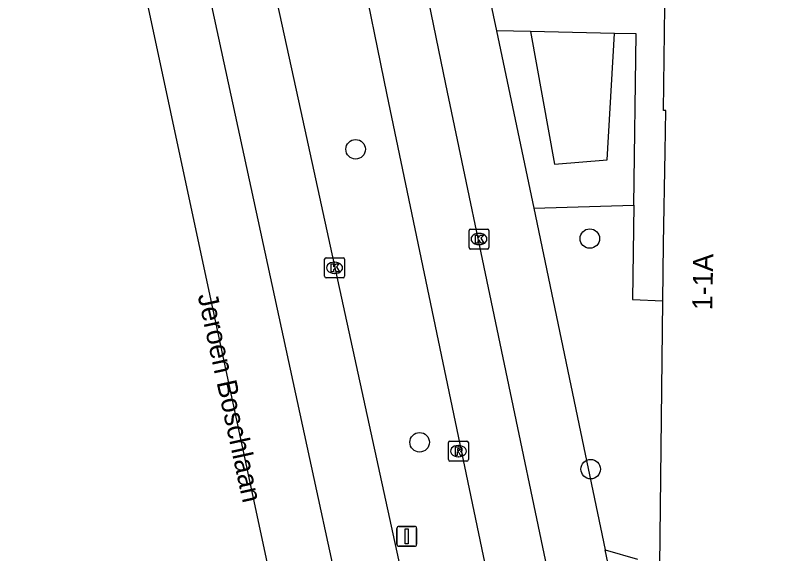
# Model space of a CAD drawing. Extents: x 163010 to 163853, y 382793 to 383982.
# Drawn here: x 163134.5 to 163172.35, y 383532.53 to 383559.56 of the extents above; entities that cross this region are included whole.
import ezdxf

# ---------------------------------------------------------------- set-up
doc = ezdxf.new("R2010")
doc.units = 0
for name, color, linetype in [('IMGEO_Boom', 7, 'Continuous'), ('IMGEO_Fietspad_open', 7, 'Continuous'), ('IMGEO_Groenvoorziening', 7, 'Continuous'), ('IMGEO_Kolk', 7, 'Continuous'), ('IMGEO_Openbare_ruimte_label', 7, 'Continuous'), ('IMGEO_Pand', 7, 'Continuous'), ('IMGEO_Pand_nummerreeks', 7, 'Continuous'), ('IMGEO_Rijbaan_regionaal_gesloten', 7, 'Continuous'), ('IMGEO_Rioolput', 7, 'Continuous'), ('IMGEO_Verkeersbordpaal', 7, 'Continuous'), ('IMGEO_Voetpad_open', 7, 'Continuous')]:
    doc.layers.add(name, color=color, linetype=linetype)

msp = doc.modelspace()

# ---------------------------------------------------------------- linework, layer by layer
at = {"layer": 'IMGEO_Boom'}
for centre in [(163151.575, 383552.829), (163163.318, 383548.349), (163154.786, 383538.13), (163163.362, 383536.785)]:
    msp.add_circle(centre, 0.489, dxfattribs=at)
at = {"layer": 'IMGEO_Fietspad_open'}
for points in [[(163167, 383504.056), (163156.1, 383556.086), (163154.646, 383563.186), (163153.731, 383567.509)], [(163150.783, 383566.859), (163151.718, 383562.532), (163153.144, 383555.555), (163164.435, 383501.474), (163164.781, 383500), (163164.9, 383499.494)]]:
    msp.add_lwpolyline(points, dxfattribs=at)
at = {"layer": 'IMGEO_Groenvoorziening'}
for points in [[(163160.346, 383558.729), (163161.545, 383552.079), (163164.191, 383552.292), (163164.552, 383558.641)], [(163160.506, 383549.867), (163165.531, 383550.023)], [(163164.091, 383532.745), (163165.707, 383532.263)]]:
    msp.add_lwpolyline(points, dxfattribs=at)
at = {"layer": 'IMGEO_Kolk'}
for p, q in [((163157.262, 383547.9), (163157.262, 383548.752)), ((163157.337, 383548.826), (163158.189, 383548.826)), ((163157.75, 383548.606), (163157.775, 383548.606)), ((163158.263, 383548.752), (163158.263, 383547.9)), ((163158.189, 383547.826), (163157.337, 383547.826)), ((163157.773, 383548.046), (163157.748, 383548.046)), ((163150.022, 383546.456), (163150.022, 383547.308)), ((163150.097, 383547.382), (163150.949, 383547.382)), ((163150.51, 383547.162), (163150.535, 383547.162)), ((163151.023, 383547.308), (163151.023, 383546.456)), ((163150.949, 383546.382), (163150.097, 383546.382)), ((163150.533, 383546.602), (163150.508, 383546.602))]:
    msp.add_line(p, q, dxfattribs=at)
for points in [[(163157.262, 383547.9), (163157.262, 383548.752)], [(163157.337, 383548.826), (163158.189, 383548.826)], [(163158.263, 383548.752), (163158.263, 383547.9)], [(163157.583, 383548.526), (163157.706, 383548.526), (163157.706, 383548.375), (163157.836, 383548.526), (163158, 383548.526), (163157.854, 383548.375), (163158.007, 383548.126), (163157.855, 383548.126), (163157.77, 383548.29), (163157.706, 383548.223), (163157.706, 383548.126), (163157.583, 383548.126), (163157.583, 383548.526)], [(163158.189, 383547.826), (163157.337, 383547.826)], [(163150.022, 383546.456), (163150.022, 383547.308)], [(163150.097, 383547.382), (163150.949, 383547.382)], [(163150.343, 383547.082), (163150.466, 383547.082), (163150.466, 383546.931), (163150.596, 383547.082), (163150.76, 383547.082), (163150.614, 383546.931), (163150.767, 383546.682), (163150.615, 383546.682), (163150.53, 383546.846), (163150.466, 383546.779), (163150.466, 383546.682), (163150.343, 383546.682), (163150.343, 383547.082)], [(163151.023, 383547.308), (163151.023, 383546.456)], [(163150.949, 383546.382), (163150.097, 383546.382)]]:
    msp.add_lwpolyline(points, dxfattribs=at)
for centre, start, end in [((163157.339, 383548.75), 91.552, 178.448), ((163157.339, 383548.75), 91.552, 178.448), ((163158.187, 383548.75), 1.552, 88.448), ((163158.187, 383548.75), 1.552, 88.448), ((163157.339, 383547.902), 181.552, 268.448), ((163157.339, 383547.902), 181.552, 268.448), ((163158.187, 383547.902), 271.552, 358.448), ((163158.187, 383547.902), 271.552, 358.448), ((163150.099, 383547.306), 91.552, 178.448), ((163150.099, 383547.306), 91.552, 178.448), ((163150.947, 383547.306), 1.552, 88.448), ((163150.947, 383547.306), 1.552, 88.448), ((163150.099, 383546.458), 181.552, 268.448), ((163150.099, 383546.458), 181.552, 268.448), ((163150.947, 383546.458), 271.552, 358.448), ((163150.947, 383546.458), 271.552, 358.448)]:
    msp.add_arc(centre, 0.0765, start, end, dxfattribs=at)
for centre, major_axis, ratio, start_param, end_param in [((163157.749, 383548.326), (-0.387, 0.002), 0.722429, 4.712389, 7.853982), ((163157.774, 383548.326), (-0.39, 0.002), 0.717154, 1.570796, 4.712389), ((163150.509, 383546.882), (-0.387, 0.002), 0.722429, 4.712389, 7.853982), ((163150.534, 383546.882), (-0.39, 0.002), 0.717154, 1.570796, 4.712389)]:
    msp.add_ellipse(centre, major_axis=major_axis, ratio=ratio, start_param=start_param, end_param=end_param, dxfattribs=at)
at = {"layer": 'IMGEO_Pand'}
for points in [[(163166.983, 383545.227), (163167.016, 383548.086), (163167.096, 383552.693), (163167.132, 383554.773), (163167.015, 383554.777), (163167.13, 383563.915), (163167.447, 383563.91)], [(163166.827, 383531.929), (163166.983, 383545.227)]]:
    msp.add_lwpolyline(points, dxfattribs=at)
at = {"layer": 'IMGEO_Rijbaan_regionaal_gesloten'}
for points in [[(163186.341, 383296.644), (163186.215, 383301.895), (163185.236, 383313.83), (163184.039, 383325.745), (163182.032, 383341.64), (163179.185, 383361.372), (163176.149, 383381.221), (163173.105, 383401.129), (163170.496, 383416.864), (163167.702, 383432.568), (163165.593, 383444.417), (163163.278, 383456.29), (163160.943, 383468.26), (163153.991, 383500.14), (163134.503, 383591.15)], [(163164.976, 383467.058), (163163.262, 383472.944), (163157.395, 383499.872), (163142.523, 383568.525), (163142.227, 383574.456)], [(163146.741, 383564.507), (163147.395, 383561.318), (163148.833, 383554.724), (163160.745, 383500), (163161.912, 383494.662), (163163.127, 383489.1)]]:
    msp.add_lwpolyline(points, dxfattribs=at)
at = {"layer": 'IMGEO_Rioolput'}
for p, q in [((163156.23, 383537.261), (163156.23, 383538.113)), ((163156.305, 383538.187), (163157.157, 383538.187)), ((163156.718, 383537.967), (163156.743, 383537.967)), ((163157.231, 383538.113), (163157.231, 383537.261)), ((163156.741, 383537.407), (163156.716, 383537.407)), ((163157.157, 383537.187), (163156.305, 383537.187))]:
    msp.add_line(p, q, dxfattribs=at)
for points in [[(163156.23, 383537.261), (163156.23, 383538.113)], [(163156.305, 383538.187), (163157.157, 383538.187)], [(163157.231, 383538.113), (163157.231, 383537.261)], [(163156.819, 383537.885), (163156.567, 383537.887), (163156.567, 383537.487)], [(163156.567, 383537.487), (163156.691, 383537.487), (163156.691, 383537.649), (163156.702, 383537.649)], [(163156.745, 383537.806), (163156.691, 383537.806), (163156.691, 383537.725)], [(163156.691, 383537.725), (163156.743, 383537.725)], [(163156.749, 383537.62), (163156.82, 383537.487), (163156.96, 383537.487), (163156.895, 383537.613)], [(163157.157, 383537.187), (163156.305, 383537.187)]]:
    msp.add_lwpolyline(points, dxfattribs=at)
for centre, radius, start, end in [((163156.307, 383538.111), 0.0765, 91.552, 178.448), ((163156.307, 383538.111), 0.0765, 91.552, 178.448), ((163157.155, 383538.111), 0.0765, 1.552, 88.448), ((163157.155, 383538.111), 0.0765, 1.552, 88.448), ((163156.701, 383537.596), 0.0533, 26.0293, 88.6989), ((163156.727, 383537.914), 0.19, 274.7715, 282.9687), ((163156.751, 383537.71), 0.0964, 77.0061, 93.1865), ((163156.765, 383537.767), 0.0378, 276.6634, 79.6772), ((163156.818, 383537.775), 0.109, 350.3612, 89.416), ((163156.816, 383537.775), 0.112, 277.5842, 350.9817), ((163156.8, 383537.56), 0.108, 29.5134, 73.7905), ((163156.307, 383537.263), 0.0765, 181.552, 268.448), ((163156.307, 383537.263), 0.0765, 181.552, 268.448), ((163157.155, 383537.263), 0.0765, 271.552, 358.448), ((163157.155, 383537.263), 0.0765, 271.552, 358.448)]:
    msp.add_arc(centre, radius, start, end, dxfattribs=at)
for centre, major_axis, ratio, start_param, end_param in [((163156.717, 383537.687), (-0.387, 0.002), 0.722429, 4.712389, 7.853982), ((163156.742, 383537.687), (-0.39, 0.002), 0.717154, 1.570796, 4.712389)]:
    msp.add_ellipse(centre, major_axis=major_axis, ratio=ratio, start_param=start_param, end_param=end_param, dxfattribs=at)
at = {"layer": 'IMGEO_Verkeersbordpaal'}
for p, q in [((163153.646, 383533.013), (163153.646, 383533.813)), ((163153.646, 383533.813), (163153.646, 383533.013)), ((163153.746, 383533.913), (163154.536, 383533.913)), ((163154.536, 383533.913), (163153.746, 383533.913)), ((163154.636, 383533.813), (163154.636, 383533.013)), ((163154.636, 383533.013), (163154.636, 383533.813)), ((163154.536, 383532.913), (163153.746, 383532.913)), ((163153.746, 383532.913), (163154.536, 383532.913))]:
    msp.add_line(p, q, dxfattribs=at)
msp.add_lwpolyline([(163154.066, 383533.788), (163154.216, 383533.788), (163154.216, 383533.038), (163154.066, 383533.038), (163154.066, 383533.788)], dxfattribs=at)
for centre, start, end in [((163153.746, 383533.813), 90, 180), ((163153.746, 383533.813), 90, 180), ((163154.536, 383533.813), 0, 90), ((163154.536, 383533.813), 360, 90), ((163153.746, 383533.013), 180, 270), ((163153.746, 383533.013), 180, 270), ((163154.536, 383533.013), 270, 0), ((163154.536, 383533.013), 270, 0)]:
    msp.add_arc(centre, 0.1, start, end, dxfattribs=at)
at = {"layer": 'IMGEO_Voetpad_open'}
for points in [[(163158.314, 383560.365), (163158.648, 383558.764)], [(163160.346, 383558.729), (163158.648, 383558.764)], [(163158.648, 383558.764), (163160.506, 383549.867)], [(163164.552, 383558.641), (163160.346, 383558.729)], [(163165.531, 383550.023), (163165.65, 383558.618), (163164.552, 383558.641)], [(163160.506, 383549.867), (163162.849, 383538.651), (163164.091, 383532.745)], [(163165.531, 383550.023), (163165.465, 383545.287), (163166.983, 383545.227)], [(163168.838, 383510.171), (163164.091, 383532.745)]]:
    msp.add_lwpolyline(points, dxfattribs=at)

# ---------------------------------------------------------------- texts
at = {"layer": 'IMGEO_Openbare_ruimte_label'}
msp.add_text('Jeroen Boschlaan', height=1, rotation=282.2989, dxfattribs=at).set_placement((163143.651, 383545.5))
at = {"layer": 'IMGEO_Pand_nummerreeks'}
msp.add_text('1-1A', height=1, rotation=89.0033, dxfattribs=at).set_placement((163169.458, 383544.755))

doc.saveas('drawing.dxf')
